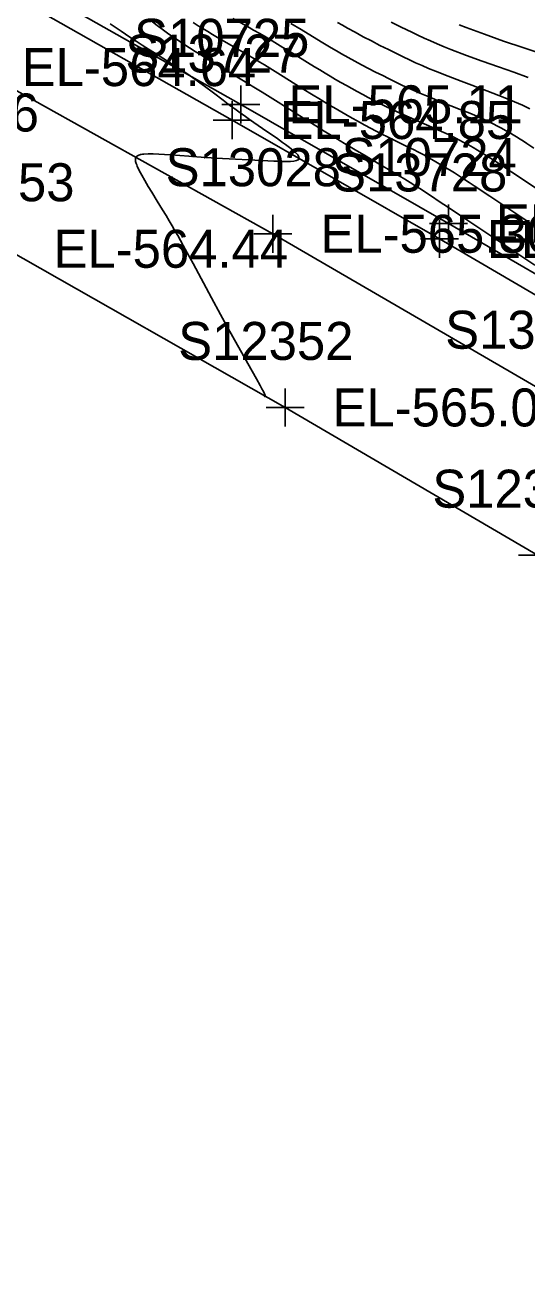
# Model space of a CAD drawing. Extents: x 1729869 to 1735532, y 648588 to 653771.
# Drawn here: x 1730679.1 to 1730731.9, y 652323.9 to 652456.6 of the extents above; entities that cross this region are included whole.
import ezdxf

# ---------------------------------------------------------------- set-up
doc = ezdxf.new("R2010")
doc.units = 0
for name, color, linetype in [('SURVEY - CONTOURS - Index with Text', 7, 'Continuous'), ('SURVEY - CONTOURS - Intermediate with optional Text', 7, 'Continuous'), ('SURVEY - DTM - Breaklines', 7, 'Continuous'), ('SURVEY - DTM - Breaklines - Points - Elevations', 7, 'Continuous'), ('SURVEY - DTM - Breaklines - Points - Locators', 7, 'Continuous'), ('SURVEY - DTM - Breaklines - Points - Numbers', 7, 'Continuous'), ('SURVEY - TRANSPORTATION - Features', 7, 'Continuous'), ('SURVEY - TRANSPORTATION - Features - Points - Elevations', 7, 'Continuous'), ('SURVEY - TRANSPORTATION - Features - Points - Locators', 7, 'Continuous'), ('SURVEY - TRANSPORTATION - Features - Points - Numbers', 7, 'Continuous'), ('SURVEY - TRANSPORTATION - Roads', 7, 'Continuous'), ('SURVEY - TRANSPORTATION - Roads - Points - Elevations', 7, 'Continuous'), ('SURVEY - TRANSPORTATION - Roads - Points - Locators', 7, 'Continuous'), ('SURVEY - TRANSPORTATION - Roads - Points - Numbers', 7, 'Continuous')]:
    doc.layers.add(name, color=color, linetype=linetype)

msp = doc.modelspace()

# ---------------------------------------------------------------- linework, layer by layer
at = {"layer": 'SURVEY - CONTOURS - Index with Text'}
for points in [[(1730704.29, 652417.59), (1730704.35, 652417.56), (1730704.38, 652417.55), (1730704.39, 652417.56), (1730704.4, 652417.56), (1730704.4, 652417.58), (1730704.4, 652417.58), (1730704.38, 652417.68), (1730704.3, 652417.86), (1730704.19, 652418.09), (1730704.04, 652418.38), (1730703.86, 652418.71), (1730703.47, 652419.41), (1730701.78, 652422.41), (1730700.98, 652423.84), (1730700.31, 652425.04), (1730699.68, 652426.2), (1730698.74, 652427.93), (1730696.79, 652431.56), (1730696.17, 652432.69), (1730695.75, 652433.47), (1730695.46, 652433.97), (1730695.18, 652434.49), (1730694.88, 652435.01), (1730694.58, 652435.53), (1730694.27, 652436.06), (1730693.95, 652436.6), (1730693.59, 652437.21), (1730693.02, 652438.13), (1730692.45, 652439.06), (1730692.07, 652439.68), (1730691.72, 652440.28), (1730691.4, 652440.84), (1730691.13, 652441.36), (1730690.91, 652441.82), (1730690.86, 652441.95), (1730690.82, 652442.07), (1730690.78, 652442.18), (1730690.75, 652442.3), (1730690.73, 652442.4), (1730690.73, 652442.5), (1730690.73, 652442.59), (1730690.75, 652442.67), (1730690.77, 652442.74), (1730690.82, 652442.8), (1730690.87, 652442.85), (1730690.93, 652442.9), (1730691.01, 652442.94), (1730691.09, 652442.97), (1730691.19, 652443), (1730691.25, 652443.02), (1730691.32, 652443.03), (1730691.47, 652443.06), (1730691.62, 652443.07), (1730692.08, 652443.1), (1730692.6, 652443.1), (1730693.18, 652443.07), (1730693.79, 652443.04), (1730694.44, 652442.99), (1730696.36, 652442.84), (1730697.2, 652442.77), (1730697.66, 652442.74), (1730698.18, 652442.71), (1730699.22, 652442.65), (1730704.67, 652442.36), (1730705.3, 652442.33), (1730705.61, 652442.32), (1730705.91, 652442.31), (1730706.2, 652442.3), (1730706.64, 652442.3), (1730707.05, 652442.31), (1730707.4, 652442.34), (1730707.68, 652442.4), (1730707.87, 652442.48), (1730707.96, 652442.61), (1730707.94, 652442.78), (1730707.81, 652442.99), (1730707.58, 652443.23), (1730707.29, 652443.5), (1730706.93, 652443.78), (1730706.53, 652444.08), (1730706.22, 652444.31), (1730705.9, 652444.54), (1730705.57, 652444.77), (1730704.56, 652445.46), (1730703.63, 652446.1), (1730702.74, 652446.72), (1730702.31, 652447.02), (1730701.61, 652447.52), (1730701.19, 652447.83), (1730700.68, 652448.2), (1730699.96, 652448.74), (1730698.94, 652449.51), (1730697.99, 652450.23), (1730697.52, 652450.58), (1730697.09, 652450.9), (1730696.73, 652451.15), (1730696.34, 652451.41), (1730695.92, 652451.69), (1730695.47, 652451.99), (1730694.98, 652452.3), (1730692.75, 652453.72), (1730692.1, 652454.13), (1730691.45, 652454.55), (1730690.8, 652454.97), (1730690.15, 652455.39), (1730689.24, 652456), (1730688.07, 652456.78)], [(1730732.25, 652447.84), (1730731.88, 652448.02), (1730731.48, 652448.21), (1730731.06, 652448.4), (1730730.62, 652448.59), (1730730.15, 652448.79), (1730728.99, 652449.25), (1730727.72, 652449.73), (1730725.01, 652450.74), (1730723.64, 652451.26), (1730722.31, 652451.79), (1730721.59, 652452.09), (1730720.9, 652452.39), (1730720.22, 652452.69), (1730719.56, 652453), (1730718.91, 652453.3), (1730718.27, 652453.61), (1730717.35, 652454.07), (1730716.44, 652454.52), (1730715.56, 652454.98), (1730714.69, 652455.43), (1730713.85, 652455.89), (1730713.04, 652456.34), (1730712.51, 652456.63), (1730712, 652456.93)]]:
    msp.add_lwpolyline(points, dxfattribs=at)
at = {"layer": 'SURVEY - CONTOURS - Intermediate with optional Text'}
for points in [[(1730732.77, 652431.39), (1730725.72, 652436.1), (1730723.8, 652437.39), (1730722.6, 652438.17), (1730722, 652438.57), (1730721.41, 652438.95), (1730720.82, 652439.34), (1730720.23, 652439.71), (1730719.65, 652440.08), (1730719.07, 652440.44), (1730718.5, 652440.79), (1730717.93, 652441.14), (1730717.37, 652441.47), (1730716.77, 652441.82), (1730715.58, 652442.52), (1730715.01, 652442.85), (1730713.87, 652443.52), (1730712.73, 652444.2), (1730711.37, 652445.02), (1730710.58, 652445.5), (1730709.99, 652445.87), (1730708.79, 652446.61), (1730706.97, 652447.76), (1730705.19, 652448.88), (1730704.05, 652449.59), (1730703.19, 652450.13), (1730702.27, 652450.68), (1730699.38, 652452.43), (1730698.21, 652453.14), (1730697.62, 652453.51), (1730697.02, 652453.88), (1730696.43, 652454.26), (1730695.83, 652454.64), (1730695.25, 652455.02), (1730694.67, 652455.42), (1730694.1, 652455.81), (1730693.55, 652456.21), (1730693.02, 652456.61), (1730692.51, 652457.01)], [(1730733.5, 652439.05), (1730731.67, 652440.28), (1730730.36, 652441.16), (1730729.41, 652441.79), (1730728.98, 652442.08), (1730728.55, 652442.36), (1730728.11, 652442.64), (1730727.66, 652442.93), (1730727.2, 652443.21), (1730726.74, 652443.49), (1730726.26, 652443.77), (1730725.78, 652444.04), (1730725.28, 652444.31), (1730724.76, 652444.59), (1730724.23, 652444.85), (1730723.69, 652445.12), (1730722.93, 652445.46), (1730722.16, 652445.81), (1730720.56, 652446.49), (1730719.77, 652446.84), (1730718.98, 652447.19), (1730718.33, 652447.49), (1730717.69, 652447.79), (1730717.07, 652448.1), (1730716.45, 652448.41), (1730715.84, 652448.73), (1730715.24, 652449.04), (1730714.66, 652449.35), (1730714.07, 652449.67), (1730713.5, 652449.98), (1730712.93, 652450.3), (1730712.36, 652450.61), (1730711.8, 652450.94), (1730711.24, 652451.26), (1730710.69, 652451.59), (1730710.13, 652451.93), (1730709.58, 652452.26), (1730706.81, 652453.97), (1730706.25, 652454.31), (1730705.69, 652454.65), (1730705.12, 652454.98), (1730704.47, 652455.37), (1730703.81, 652455.75), (1730703.16, 652456.13), (1730702.51, 652456.5), (1730700.97, 652457.36)], [(1730732.97, 652435.32), (1730731.28, 652436.46), (1730728.04, 652438.63), (1730726.39, 652439.73), (1730725.87, 652440.07), (1730725.35, 652440.41), (1730724.83, 652440.75), (1730724.3, 652441.09), (1730723.77, 652441.42), (1730723.24, 652441.74), (1730722.71, 652442.06), (1730722.17, 652442.38), (1730721.62, 652442.68), (1730721.07, 652442.99), (1730720.51, 652443.28), (1730719.98, 652443.55), (1730719.44, 652443.82), (1730717.81, 652444.61), (1730717.27, 652444.88), (1730716.67, 652445.18), (1730716.08, 652445.49), (1730715.48, 652445.81), (1730714.89, 652446.13), (1730714.31, 652446.45), (1730713.3, 652447.01), (1730712.45, 652447.49), (1730712.03, 652447.74), (1730711.6, 652447.98), (1730711.17, 652448.23), (1730710.6, 652448.57), (1730710.03, 652448.92), (1730709.45, 652449.27), (1730708.29, 652449.99), (1730705.99, 652451.42), (1730705.43, 652451.77), (1730704.87, 652452.12), (1730704.31, 652452.46), (1730703.83, 652452.75), (1730703.35, 652453.03), (1730702.4, 652453.59), (1730699.87, 652455.06), (1730699.36, 652455.36), (1730698.85, 652455.66), (1730698.34, 652455.97), (1730697.83, 652456.28), (1730697.33, 652456.59), (1730696.82, 652456.91)], [(1730732.66, 652443.7), (1730731.91, 652444.2), (1730731.56, 652444.42), (1730731.21, 652444.65), (1730730.85, 652444.88), (1730730.47, 652445.11), (1730730.09, 652445.33), (1730729.69, 652445.57), (1730729.27, 652445.79), (1730728.84, 652446.02), (1730728.39, 652446.26), (1730727.92, 652446.49), (1730727.42, 652446.72), (1730726.9, 652446.96), (1730725.94, 652447.37), (1730724.92, 652447.78), (1730722.78, 652448.62), (1730721.71, 652449.05), (1730720.65, 652449.49), (1730719.97, 652449.79), (1730719.3, 652450.09), (1730718.64, 652450.4), (1730718, 652450.71), (1730717.37, 652451.02), (1730716.75, 652451.33), (1730716, 652451.71), (1730715.26, 652452.09), (1730714.53, 652452.48), (1730713.82, 652452.86), (1730713.11, 652453.25), (1730712.42, 652453.64), (1730711.88, 652453.95), (1730711.34, 652454.26), (1730710.81, 652454.58), (1730710.29, 652454.89), (1730708.17, 652456.18), (1730707.08, 652456.83)], [(1730732.07, 652451.14), (1730730.56, 652451.68), (1730728.93, 652452.25), (1730727.24, 652452.85), (1730725.56, 652453.46), (1730723.94, 652454.08), (1730723.21, 652454.38), (1730722.49, 652454.68), (1730721.8, 652454.98), (1730721.13, 652455.28), (1730720.46, 652455.59), (1730719.81, 652455.89), (1730718.71, 652456.42), (1730717.63, 652456.95)], [(1730735.15, 652453.07), (1730731.49, 652454.29), (1730729.48, 652454.97), (1730727.47, 652455.68), (1730725.55, 652456.39), (1730724.81, 652456.69)]]:
    msp.add_lwpolyline(points, dxfattribs=at)
at = {"layer": 'SURVEY - DTM - Breaklines'}
msp.add_lwpolyline([(1731001.8, 652246.84), (1730986.97, 652258.68), (1730981.86, 652262.82), (1730979.27, 652264.77), (1730974.15, 652268.68), (1730954.01, 652283.62), (1730933.62, 652298.48), (1730913.39, 652313.33), (1730892.98, 652327.76), (1730872.27, 652341.97), (1730851.38, 652356.1), (1730830.5, 652369.86), (1730809.44, 652383.48), (1730788.15, 652396.93), (1730766.91, 652410.12), (1730745.47, 652423.15), (1730723.67, 652435.77), (1730701.83, 652448.31), (1730680.07, 652460.61)], dxfattribs=at)
at = {"layer": 'SURVEY - DTM - Breaklines - Points - Locators'}
for p, q in [((1730701.83, 652450.31), (1730701.83, 652446.31)), ((1730703.83, 652448.31), (1730699.83, 652448.31)), ((1730723.67, 652437.77), (1730723.67, 652433.77)), ((1730725.67, 652435.77), (1730721.67, 652435.77))]:
    msp.add_line(p, q, dxfattribs=at)
at = {"layer": 'SURVEY - TRANSPORTATION - Features'}
msp.add_lwpolyline([(1730679.15, 652458.96), (1730700.91, 652446.66), (1730722.72, 652434.14), (1730744.45, 652421.45), (1730765.87, 652408.43), (1730787.1, 652395.25), (1730808.36, 652381.81), (1730829.42, 652368.2), (1730850.29, 652354.45), (1730871.15, 652340.34), (1730891.85, 652326.16), (1730912.26, 652311.72), (1730932.62, 652297.09), (1730952.92, 652282.17), (1730972.94, 652267.1), (1730977.98, 652263.09), (1730980.58, 652261.16), (1730985.79, 652257.15), (1731000.69, 652245.44)], dxfattribs=at)
at = {"layer": 'SURVEY - TRANSPORTATION - Features - Points - Locators'}
for p, q in [((1730700.91, 652448.66), (1730700.91, 652444.66)), ((1730702.91, 652446.66), (1730698.91, 652446.66)), ((1730722.72, 652436.14), (1730722.72, 652432.14)), ((1730724.72, 652434.14), (1730720.72, 652434.14))]:
    msp.add_line(p, q, dxfattribs=at)
at = {"layer": 'SURVEY - TRANSPORTATION - Roads'}
for points in [[(1730649.22, 652465.7), (1730673.76, 652452.23), (1730705.2, 652434.69), (1730734.58, 652417.59), (1730758.51, 652403.05), (1730784.01, 652387.26), (1730797.56, 652378.75), (1730819.41, 652364.67), (1730822.77, 652362.5)], [(1730842.71, 652331.09), (1730807.69, 652354.26), (1730790.84, 652365.03), (1730779.05, 652372.57), (1730768.87, 652378.93), (1730733.06, 652400.86), (1730706.47, 652416.41), (1730677.11, 652433.11), (1730650.89, 652447.45), (1730639.01, 652453.88), (1730623.05, 652462.2)]]:
    msp.add_lwpolyline(points, dxfattribs=at)
at = {"layer": 'SURVEY - TRANSPORTATION - Roads - Points - Locators'}
for p, q in [((1730705.2, 652436.69), (1730705.2, 652432.69)), ((1730707.2, 652434.69), (1730703.2, 652434.69)), ((1730706.47, 652418.41), (1730706.47, 652414.41)), ((1730708.47, 652416.41), (1730704.47, 652416.41)), ((1730735.06, 652400.86), (1730731.06, 652400.86))]:
    msp.add_line(p, q, dxfattribs=at)

# ---------------------------------------------------------------- texts
at = {"layer": 'SURVEY - DTM - Breaklines - Points - Elevations'}
for s, p in [('EL-565.11', (1730706.83, 652446.31)), ('EL-565.58', (1730728.67, 652433.77))]:
    msp.add_text(s, height=4, dxfattribs=at).set_placement(p)
at = {"layer": 'SURVEY - DTM - Breaklines - Points - Numbers'}
for s, p in [('S10725', (1730690.59, 652453.31)), ('S10724', (1730712.43, 652440.77))]:
    msp.add_text(s, height=4, dxfattribs=at).set_placement(p)
at = {"layer": 'SURVEY - TRANSPORTATION - Features - Points - Elevations'}
for s, p in [('EL-564.85', (1730705.91, 652444.66)), ('EL-565.32', (1730727.72, 652432.14))]:
    msp.add_text(s, height=4, dxfattribs=at).set_placement(p)
at = {"layer": 'SURVEY - TRANSPORTATION - Features - Points - Numbers'}
for s, p in [('S13727', (1730689.67, 652451.66)), ('S13728', (1730711.43, 652439.14))]:
    msp.add_text(s, height=4, dxfattribs=at).set_placement(p)
at = {"layer": 'SURVEY - TRANSPORTATION - Roads - Points - Elevations'}
for s, p in [('EL-564.64', (1730678.76, 652450.23)), ('EL-563.86', (1730655.89, 652445.45)), ('EL-565.30', (1730710.2, 652432.69)), ('EL-564.44', (1730682.11, 652431.11)), ('EL-565.04', (1730711.47, 652414.41))]:
    msp.add_text(s, height=4, dxfattribs=at).set_placement(p)
at = {"layer": 'SURVEY - TRANSPORTATION - Roads - Points - Numbers'}
for s, p in [('S13028', (1730693.91, 652439.69)), ('S12353', (1730665.87, 652438.11)), ('S13029', (1730723.33, 652422.59)), ('S12352', (1730695.23, 652421.41)), ('S12351', (1730721.98, 652405.86))]:
    msp.add_text(s, height=4, dxfattribs=at).set_placement(p)

doc.saveas('drawing.dxf')
